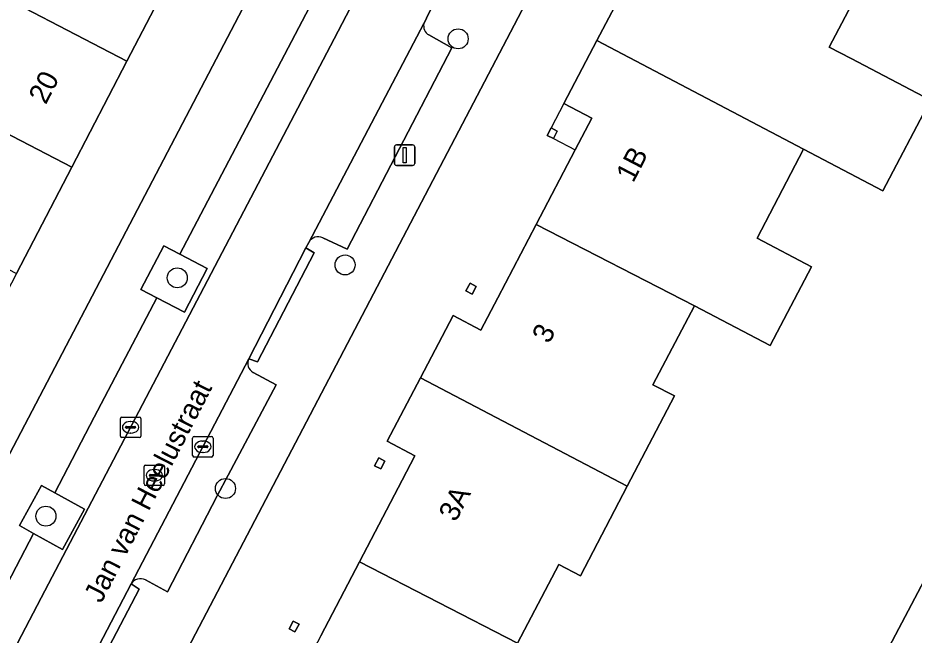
# Model space of a CAD drawing. Extents: x 160349 to 161355, y 381727 to 382854.
# Drawn here: x 160793.05 to 160836.79, y 382054.29 to 382084.42 of the extents above; entities that cross this region are included whole.
import ezdxf

# ---------------------------------------------------------------- set-up
doc = ezdxf.new("R2010")
doc.units = 0
for name, color, linetype in [('IMGEO_Boom', 7, 'Continuous'), ('IMGEO_Erf', 7, 'Continuous'), ('IMGEO_Groenvoorziening', 7, 'Continuous'), ('IMGEO_Kolk', 7, 'Continuous'), ('IMGEO_Lichtmast', 7, 'Continuous'), ('IMGEO_Openbare_ruimte_label', 7, 'Continuous'), ('IMGEO_Pand', 7, 'Continuous'), ('IMGEO_Pand_nummerreeks', 7, 'Continuous'), ('IMGEO_Pand_overbouw', 7, 'Continuous'), ('IMGEO_Parkeervlak_open', 7, 'Continuous'), ('IMGEO_Rijbaan_lokaal_open', 7, 'Continuous'), ('IMGEO_Rioolput', 7, 'Continuous'), ('IMGEO_Voetpad_open', 7, 'Continuous')]:
    doc.layers.add(name, color=color, linetype=linetype)

msp = doc.modelspace()

# ---------------------------------------------------------------- linework, layer by layer
at = {"layer": 'IMGEO_Boom'}
for centre in [(160814.539, 382083.396), (160809.019, 382072.359), (160800.831, 382071.731), (160803.182, 382061.447), (160794.419, 382060.098)]:
    msp.add_circle(centre, 0.489, dxfattribs=at)
at = {"layer": 'IMGEO_Erf'}
for points in [[(160785.858, 382050.188), (160815.372, 382106.589), (160811.933, 382108.388), (160809.166, 382103.067), (160806.468, 382097.879), (160803.77, 382092.691), (160801.072, 382087.502), (160798.374, 382082.314), (160795.676, 382077.125), (160792.978, 382071.937), (160790.28, 382066.748), (160787.582, 382061.561), (160784.884, 382056.371), (160782.186, 382051.184)], [(160807.837, 382054.259), (160809.727, 382057.872), (160811.811, 382061.857), (160812.433, 382063.047), (160811.083, 382063.753), (160812.701, 382066.846), (160814.29, 382069.884), (160815.647, 382069.175), (160816.477, 382070.761), (160818.349, 382074.341), (160820.249, 382077.974), (160821.058, 382079.522), (160819.702, 382080.232), (160821.314, 382083.315), (160822.918, 382086.381), (160824.243, 382085.688), (160825.065, 382087.259), (160826.953, 382090.869), (160828.832, 382094.462), (160829.665, 382096.055), (160828.329, 382096.753), (160829.984, 382099.917), (160826.52, 382101.729), (160800.981, 382052.95)], [(160837.714, 382090.187), (160836.694, 382090.72), (160834.676, 382086.862), (160832.655, 382082.997), (160833.72, 382082.44), (160837.592, 382080.403), (160835.263, 382075.977), (160831.402, 382078.008), (160829.132, 382073.668), (160831.791, 382072.269), (160829.768, 382068.424), (160826.069, 382070.37), (160824.05, 382066.51), (160825.096, 382065.963), (160822.794, 382061.562), (160820.506, 382057.187), (160819.452, 382057.738), (160817.44, 382053.89)], [(160834.328, 382051.343), (160847.298, 382075.927)]]:
    msp.add_lwpolyline(points, dxfattribs=at)
for points in [[(160818.891, 382078.685), (160819.079, 382079.046), (160819.38, 382078.888), (160819.192, 382078.528)], [(160815.418, 382071.313), (160815.221, 382070.936), (160814.922, 382071.092), (160815.119, 382071.469)], [(160810.957, 382062.786), (160810.758, 382062.406), (160810.463, 382062.561), (160810.662, 382062.941)], [(160806.774, 382054.827), (160806.574, 382054.446), (160806.289, 382054.595), (160806.489, 382054.976)]]:
    msp.add_lwpolyline(points, close=True, dxfattribs=at)
at = {"layer": 'IMGEO_Groenvoorziening'}
for points in [[(160802.295, 382072.181), (160800.949, 382072.885), (160800.168, 382073.293), (160799.056, 382071.166), (160799.833, 382070.76), (160801.183, 382070.054)], [(160796.305, 382060.431), (160794.848, 382061.235), (160794.204, 382061.59), (160793.126, 382059.641), (160793.818, 382059.258), (160795.225, 382058.478)]]:
    msp.add_lwpolyline(points, close=True, dxfattribs=at)
at = {"layer": 'IMGEO_Kolk'}
for p, q in [((160798.126, 382064.936), (160798.978, 382064.936)), ((160798.051, 382064.01), (160798.051, 382064.862)), ((160798.353, 382064.479), (160798.751, 382064.479)), ((160798.539, 382064.716), (160798.564, 382064.716)), ((160799.052, 382064.862), (160799.052, 382064.01)), ((160798.31, 382064.43), (160798.31, 382064.442)), ((160798.748, 382064.393), (160798.35, 382064.393)), ((160798.562, 382064.156), (160798.537, 382064.156)), ((160798.794, 382064.442), (160798.794, 382064.43)), ((160798.978, 382063.936), (160798.126, 382063.936)), ((160801.578, 382063.059), (160801.578, 382063.911)), ((160801.653, 382063.985), (160802.505, 382063.985)), ((160802.066, 382063.765), (160802.091, 382063.765)), ((160802.579, 382063.911), (160802.579, 382063.059)), ((160801.837, 382063.479), (160801.837, 382063.491)), ((160802.275, 382063.442), (160801.877, 382063.442)), ((160801.88, 382063.528), (160802.278, 382063.528)), ((160802.089, 382063.205), (160802.064, 382063.205)), ((160802.321, 382063.491), (160802.321, 382063.479)), ((160802.505, 382062.985), (160801.653, 382062.985))]:
    msp.add_line(p, q, dxfattribs=at)
for points in [[(160798.126, 382064.936), (160798.978, 382064.936)], [(160798.051, 382064.01), (160798.051, 382064.862)], [(160799.052, 382064.862), (160799.052, 382064.01)], [(160798.978, 382063.936), (160798.126, 382063.936)], [(160801.578, 382063.059), (160801.578, 382063.911)], [(160801.653, 382063.985), (160802.505, 382063.985)], [(160802.579, 382063.911), (160802.579, 382063.059)], [(160802.505, 382062.985), (160801.653, 382062.985)]]:
    msp.add_lwpolyline(points, dxfattribs=at)
for centre, radius, start, end in [((160798.128, 382064.86), 0.0765, 91.552, 178.448), ((160798.128, 382064.86), 0.0765, 91.552, 178.448), ((160798.976, 382064.86), 0.0765, 1.552, 88.448), ((160798.976, 382064.86), 0.0765, 1.552, 88.448), ((160798.35, 382064.439), 0.0403, 85.8775, 175.7526), ((160798.755, 382064.441), 0.0386, 1.7309, 96.639), ((160798.347, 382064.429), 0.0366, 178.938, 274.7102), ((160798.751, 382064.436), 0.043, 264.8664, 352.4533), ((160798.128, 382064.012), 0.0765, 181.552, 268.448), ((160798.128, 382064.012), 0.0765, 181.552, 268.448), ((160798.976, 382064.012), 0.0765, 271.552, 358.448), ((160798.976, 382064.012), 0.0765, 271.552, 358.448), ((160801.655, 382063.909), 0.0765, 91.552, 178.448), ((160801.655, 382063.909), 0.0765, 91.552, 178.448), ((160802.503, 382063.909), 0.0765, 1.552, 88.448), ((160802.503, 382063.909), 0.0765, 1.552, 88.448), ((160801.877, 382063.488), 0.0403, 85.8775, 175.7526), ((160801.874, 382063.478), 0.0366, 178.938, 274.7102), ((160802.278, 382063.485), 0.043, 264.8664, 352.4533), ((160802.282, 382063.49), 0.0386, 1.7309, 96.639), ((160801.655, 382063.061), 0.0765, 181.552, 268.448), ((160801.655, 382063.061), 0.0765, 181.552, 268.448), ((160802.503, 382063.061), 0.0765, 271.552, 358.448), ((160802.503, 382063.061), 0.0765, 271.552, 358.448)]:
    msp.add_arc(centre, radius, start, end, dxfattribs=at)
for centre, major_axis, ratio, start_param, end_param in [((160798.538, 382064.436), (-0.387, 0.002), 0.722429, 4.712389, 7.853982), ((160798.563, 382064.436), (-0.39, 0.002), 0.717154, 1.570796, 4.712389), ((160802.065, 382063.485), (-0.387, 0.002), 0.722429, 4.712389, 7.853982), ((160802.09, 382063.485), (-0.39, 0.002), 0.717154, 1.570796, 4.712389)]:
    msp.add_ellipse(centre, major_axis=major_axis, ratio=ratio, start_param=start_param, end_param=end_param, dxfattribs=at)
at = {"layer": 'IMGEO_Lichtmast'}
for p, q in [((160811.429, 382077.317), (160811.429, 382078.117)), ((160811.429, 382078.117), (160811.429, 382077.317)), ((160811.529, 382078.217), (160812.319, 382078.217)), ((160812.319, 382078.217), (160811.529, 382078.217)), ((160812.419, 382078.117), (160812.419, 382077.317)), ((160812.419, 382077.317), (160812.419, 382078.117)), ((160812.319, 382077.217), (160811.529, 382077.217)), ((160811.529, 382077.217), (160812.319, 382077.217))]:
    msp.add_line(p, q, dxfattribs=at)
msp.add_lwpolyline([(160811.849, 382078.092), (160811.999, 382078.092), (160811.999, 382077.342), (160811.849, 382077.342), (160811.849, 382078.092)], dxfattribs=at)
for centre, start, end in [((160811.529, 382078.117), 90, 180), ((160811.529, 382078.117), 90, 180), ((160812.319, 382078.117), 0, 90), ((160812.319, 382078.117), 360, 90), ((160811.529, 382077.317), 180, 270), ((160811.529, 382077.317), 180, 270), ((160812.319, 382077.317), 270, 0), ((160812.319, 382077.317), 270, 0)]:
    msp.add_arc(centre, 0.1, start, end, dxfattribs=at)
at = {"layer": 'IMGEO_Pand'}
for points in [[(160801.072, 382087.502), (160793.165, 382091.614), (160792.886, 382091.758), (160791.046, 382092.715), (160788.349, 382087.527), (160790.191, 382086.575), (160790.467, 382086.426), (160798.374, 382082.314)], [(160826.953, 382090.869), (160825.065, 382087.259), (160824.243, 382085.688), (160822.918, 382086.381), (160821.314, 382083.315), (160831.402, 382078.008), (160835.263, 382075.977), (160837.592, 382080.403), (160833.72, 382082.44), (160832.655, 382082.997), (160834.676, 382086.862)], [(160795.676, 382077.125), (160798.374, 382082.314), (160790.467, 382086.426), (160790.191, 382086.575), (160787.492, 382081.384), (160787.768, 382081.238)], [(160831.402, 382078.008), (160821.314, 382083.315), (160819.702, 382080.232), (160821.058, 382079.522), (160820.249, 382077.974), (160818.349, 382074.341), (160826.069, 382070.37), (160829.768, 382068.424), (160831.791, 382072.269), (160829.132, 382073.668)], [(160795.676, 382077.125), (160787.768, 382081.238), (160787.492, 382081.384), (160785.319, 382082.53), (160782.626, 382077.35), (160785.07, 382076.049), (160792.978, 382071.937)], [(160819.192, 382078.528), (160819.38, 382078.888), (160819.079, 382079.046), (160818.891, 382078.685)], [(160812.701, 382066.846), (160822.794, 382061.562), (160825.096, 382065.963), (160824.05, 382066.51), (160826.069, 382070.37), (160818.349, 382074.341), (160816.477, 382070.761), (160815.647, 382069.175), (160814.29, 382069.884)], [(160815.418, 382071.313), (160815.119, 382071.469), (160814.922, 382071.092), (160815.221, 382070.936)], [(160812.701, 382066.846), (160811.083, 382063.753), (160812.433, 382063.047), (160811.811, 382061.857), (160809.727, 382057.872), (160817.44, 382053.89), (160819.452, 382057.738), (160820.506, 382057.187), (160822.794, 382061.562)], [(160810.758, 382062.406), (160810.957, 382062.786), (160810.662, 382062.941), (160810.463, 382062.561)], [(160809.727, 382057.872), (160807.837, 382054.259), (160807.026, 382052.708), (160805.673, 382053.416), (160804.011, 382050.237), (160808.442, 382047.919), (160814.096, 382044.962), (160816.463, 382049.487), (160815.422, 382050.032), (160817.44, 382053.89)], [(160806.774, 382054.827), (160806.489, 382054.976), (160806.289, 382054.595), (160806.574, 382054.446)]]:
    msp.add_lwpolyline(points, close=True, dxfattribs=at)
at = {"layer": 'IMGEO_Pand_overbouw'}
msp.add_lwpolyline([(160819.079, 382079.046), (160819.38, 382078.888), (160819.192, 382078.528), (160820.249, 382077.974), (160821.058, 382079.522), (160819.702, 382080.232)], close=True, dxfattribs=at)
at = {"layer": 'IMGEO_Parkeervlak_open'}
msp.add_lwpolyline([(160808.496, 382083.401), (160818.149, 382101.922), (160816.678, 382102.83), (160815.347, 382100.318), (160811.199, 382092.411), (160812.507, 382091.714), (160811.366, 382089.574), (160810.072, 382090.264), (160806.06, 382082.618), (160800.949, 382072.885), (160802.295, 382072.181), (160801.183, 382070.054), (160799.833, 382070.76), (160796.773, 382064.931), (160794.848, 382061.235), (160796.305, 382060.431), (160795.225, 382058.478), (160793.818, 382059.258), (160786.33, 382044.882), (160786.132, 382044.532), (160787.675, 382043.693), (160790.333, 382048.763), (160791.683, 382051.339), (160794.187, 382056.116)], close=True, dxfattribs=at)
for points in [[(160812.87, 382084.152), (160807.247, 382073.463)], [(160807.933, 382073.686), (160809.128, 382073.122), (160814.238, 382082.954), (160813.116, 382083.585)], [(160804.319, 382067.782), (160798.583, 382056.787)], [(160799.275, 382056.986), (160800.35, 382056.407), (160802.784, 382061.086), (160803.321, 382062.102), (160805.657, 382066.502), (160804.535, 382067.115)]]:
    msp.add_lwpolyline(points, dxfattribs=at)
for centre, radius, start, end in [((160813.364, 382084.029), 0.509, 166.0595, 240.849), ((160807.709, 382073.208), 0.528, 64.8996, 151.1163), ((160804.775, 382067.561), 0.507, 154.1543, 241.7335), ((160799.031, 382056.53), 0.517, 61.8731, 150.2144)]:
    msp.add_arc(centre, radius, start, end, dxfattribs=at)
at = {"layer": 'IMGEO_Rijbaan_lokaal_open'}
for points in [[(160795.072, 382050.062), (160798.583, 382056.787), (160804.319, 382067.782), (160807.108, 382073.197), (160807.247, 382073.463), (160812.87, 382084.152), (160812.927, 382084.26), (160813.067, 382084.559), (160815.548, 382089.292), (160815.882, 382089.93), (160821.211, 382100.185), (160822.991, 382103.583), (160823.266, 382104.109), (160825.053, 382107.525), (160825.888, 382109.122), (160830.73, 382117.391)], [(160822.844, 382110.527), (160821.61, 382108.36), (160821.424, 382108.034), (160820.371, 382106.185), (160819.334, 382104.195), (160818.149, 382101.922), (160808.496, 382083.401), (160794.187, 382056.116), (160791.683, 382051.339)]]:
    msp.add_lwpolyline(points, dxfattribs=at)
at = {"layer": 'IMGEO_Rioolput'}
for p, q in [((160799.211, 382061.668), (160799.211, 382062.52)), ((160799.286, 382062.594), (160800.138, 382062.594)), ((160799.699, 382062.374), (160799.724, 382062.374)), ((160800.212, 382062.52), (160800.212, 382061.668)), ((160799.47, 382062.088), (160799.47, 382062.1)), ((160799.908, 382062.051), (160799.51, 382062.051)), ((160799.513, 382062.137), (160799.911, 382062.137)), ((160799.954, 382062.1), (160799.954, 382062.088)), ((160800.138, 382061.594), (160799.286, 382061.594)), ((160799.722, 382061.814), (160799.697, 382061.814))]:
    msp.add_line(p, q, dxfattribs=at)
for points in [[(160799.211, 382061.668), (160799.211, 382062.52)], [(160799.286, 382062.594), (160800.138, 382062.594)], [(160800.212, 382062.52), (160800.212, 382061.668)], [(160800.138, 382061.594), (160799.286, 382061.594)]]:
    msp.add_lwpolyline(points, dxfattribs=at)
for centre, radius, start, end in [((160799.288, 382062.518), 0.0765, 91.552, 178.448), ((160799.288, 382062.518), 0.0765, 91.552, 178.448), ((160800.136, 382062.518), 0.0765, 1.552, 88.448), ((160800.136, 382062.518), 0.0765, 1.552, 88.448), ((160799.51, 382062.097), 0.0403, 85.8775, 175.7526), ((160799.507, 382062.087), 0.0366, 178.938, 274.7102), ((160799.911, 382062.094), 0.043, 264.8664, 352.4533), ((160799.915, 382062.099), 0.0386, 1.7309, 96.639), ((160799.288, 382061.67), 0.0765, 181.552, 268.448), ((160799.288, 382061.67), 0.0765, 181.552, 268.448), ((160800.136, 382061.67), 0.0765, 271.552, 358.448), ((160800.136, 382061.67), 0.0765, 271.552, 358.448)]:
    msp.add_arc(centre, radius, start, end, dxfattribs=at)
for centre, major_axis, ratio, start_param, end_param in [((160799.698, 382062.094), (-0.387, 0.002), 0.722429, 4.712389, 7.853982), ((160799.723, 382062.094), (-0.39, 0.002), 0.717154, 1.570796, 4.712389)]:
    msp.add_ellipse(centre, major_axis=major_axis, ratio=ratio, start_param=start_param, end_param=end_param, dxfattribs=at)
at = {"layer": 'IMGEO_Voetpad_open'}
for points in [[(160830.101, 382132.01), (160817.137, 382109.957), (160817.107, 382109.905), (160815.372, 382106.589), (160785.858, 382050.188), (160759.835, 382000), (160751.631, 381984.178), (160750, 381983.553), (160754.728, 381981.086)], [(160786.33, 382044.882), (160793.818, 382059.258), (160793.126, 382059.641), (160794.204, 382061.59), (160794.848, 382061.235), (160796.773, 382064.931), (160799.833, 382070.76), (160799.056, 382071.166), (160800.168, 382073.293), (160800.949, 382072.885), (160806.06, 382082.618), (160810.072, 382090.264), (160809.248, 382090.703), (160810.389, 382092.843), (160811.199, 382092.411), (160815.347, 382100.318), (160816.678, 382102.83), (160815.852, 382103.339), (160816.986, 382105.454), (160818.896, 382104.43), (160820.985, 382108.272), (160821.424, 382108.034), (160821.61, 382108.36), (160822.844, 382110.527)], [(160758.807, 381979.11), (160762.776, 381976.768), (160762.232, 381978.206), (160773.531, 382000), (160800.003, 382051.064), (160800.514, 382052.05), (160800.981, 382052.95), (160826.52, 382101.729)], [(160815.548, 382089.292), (160813.067, 382084.559), (160812.927, 382084.26), (160812.87, 382084.152)], [(160813.116, 382083.585), (160814.238, 382082.954), (160809.128, 382073.122), (160807.933, 382073.686)], [(160847.298, 382075.927), (160834.328, 382051.343)], [(160807.247, 382073.463), (160807.108, 382073.197), (160807.512, 382072.954), (160804.748, 382067.626), (160804.319, 382067.782)], [(160804.535, 382067.115), (160805.657, 382066.502), (160803.321, 382062.102), (160802.784, 382061.086), (160800.35, 382056.407), (160799.275, 382056.986)], [(160798.583, 382056.787), (160798.971, 382056.538), (160795.491, 382049.881), (160795.072, 382050.062)]]:
    msp.add_lwpolyline(points, dxfattribs=at)
for points in [[(160804.319, 382067.782), (160804.748, 382067.626), (160807.512, 382072.954), (160807.108, 382073.197)], [(160798.583, 382056.787), (160795.072, 382050.062), (160795.491, 382049.881), (160798.971, 382056.538)]]:
    msp.add_lwpolyline(points, close=True, dxfattribs=at)
for centre, radius, start, end in [((160813.364, 382084.029), 0.509, 166.0595, 240.849), ((160807.709, 382073.208), 0.528, 64.8996, 151.1163), ((160804.775, 382067.561), 0.507, 154.1543, 241.7335), ((160799.031, 382056.53), 0.517, 61.8731, 150.2144)]:
    msp.add_arc(centre, radius, start, end, dxfattribs=at)

# ---------------------------------------------------------------- texts
at = {"layer": 'IMGEO_Openbare_ruimte_label'}
msp.add_text('Jan van Heelustraat', height=1, rotation=62.7941, dxfattribs=at).set_placement((160797.117, 382055.805))
at = {"layer": 'IMGEO_Pand_nummerreeks'}
for s, rotation, p in [('20', 62.5249, (160794.41, 382080.152)), ('1B', 62.511, (160823.082, 382076.329)), ('3', 62.3323, (160818.977, 382068.472)), ('3A', 62.3909, (160814.423, 382059.774))]:
    msp.add_text(s, height=1, rotation=rotation, dxfattribs=at).set_placement(p)

doc.saveas('drawing.dxf')
